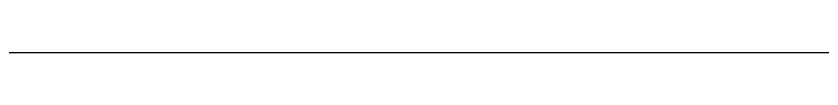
# Model space of a CAD drawing. Extents: x 44.2 to 78.2, y 4.5 to 26.5.
# Drawn here: x 71.0605 to 71.1834, y 7.5199 to 7.5199 of the extents above; entities that cross this region are included whole.
import ezdxf

# ---------------------------------------------------------------- set-up
doc = ezdxf.new("R2010")
doc.units = 0
doc.layers.add('SH_Data', color=7, linetype='Continuous')

msp = doc.modelspace()

# ---------------------------------------------------------------- linework, layer by layer
at = {"layer": 'SH_Data'}
msp.add_line((69.58471659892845, 7.519867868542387), (73.08471659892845, 7.519867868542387), dxfattribs=at)

doc.saveas('drawing.dxf')
